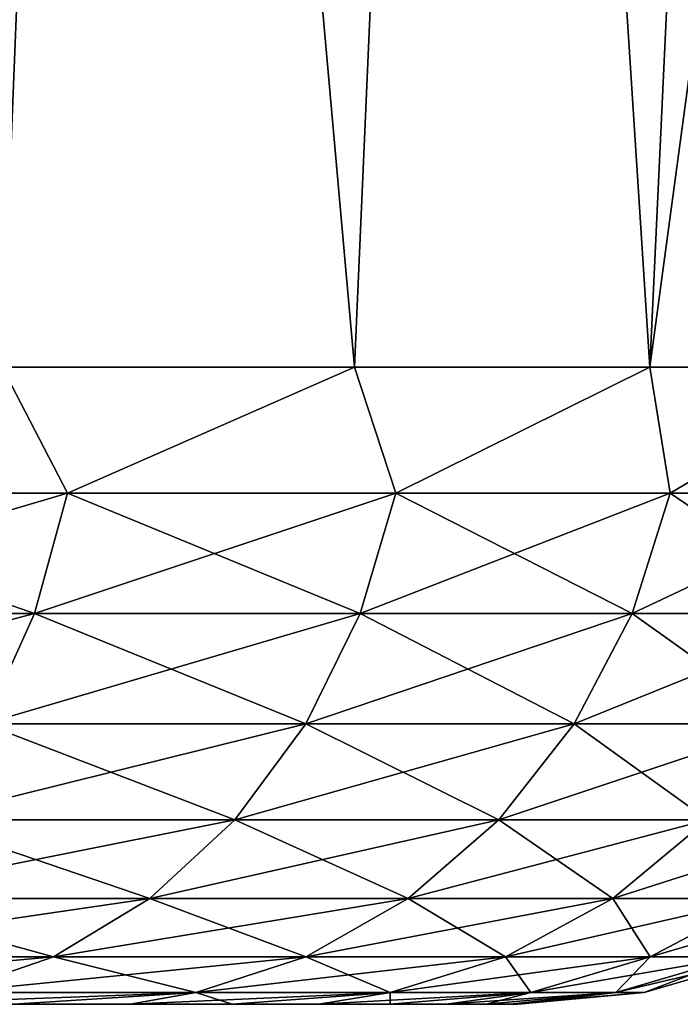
# Model space of a CAD drawing. Header units: millimetres. Extents: x -125 to 125, y -4 to 54.
# Tile 582 of 612: x 115.405 to 115.896, y -3.5 to -2.768. Entities that reach past the tile are written whole.
import ezdxf

# ---------------------------------------------------------------- set-up
doc = ezdxf.new("R2010")
doc.units = ezdxf.units.MM
doc.header["$LTSCALE"] = 65.185185
for name, color, linetype in [('217', 7, 'CONTINUOUS'), ('218', 7, 'CONTINUOUS'), ('219', 7, 'CONTINUOUS'), ('220', 7, 'CONTINUOUS'), ('26', 7, 'CONTINUOUS'), ('28', 7, 'CONTINUOUS'), ('29', 7, 'CONTINUOUS'), ('31', 7, 'CONTINUOUS'), ('7', 7, 'CONTINUOUS')]:
    doc.layers.add(name, color=color, linetype=linetype)

msp = doc.modelspace()

# ---------------------------------------------------------------- linework, layer by layer
at = {"layer": '217', "color": 7, "linetype": 'Continuous'}
for points in [[(115.39169, -3.02617, 114.92642), (115.15938, -3.1199, 115.15938), (115.44041, -3.1199, 114.8449), (115.39169, -3.02617, 114.92642)], [(115.65383, -3.02617, 114.5743), (115.39169, -3.02617, 114.92642), (115.44041, -3.1199, 114.8449), (115.65383, -3.02617, 114.5743)], [(115.65383, -3.02617, 114.5743), (115.44041, -3.1199, 114.8449), (115.68447, -3.1199, 114.50093), (115.65383, -3.02617, 114.5743)], [(115.87331, -3.02617, 114.19414), (115.65383, -3.02617, 114.5743), (115.68447, -3.1199, 114.50093), (115.87331, -3.02617, 114.19414)], [(115.87331, -3.02617, 114.19414), (115.68447, -3.1199, 114.50093), (115.88848, -3.1199, 114.13181), (115.87331, -3.02617, 114.19414)], [(116.04718, -3.02617, 113.79107), (115.87331, -3.02617, 114.19414), (115.88848, -3.1199, 114.13181), (116.04718, -3.02617, 113.79107)], [(116.04718, -3.02617, 113.79107), (115.88848, -3.1199, 114.13181), (116.04988, -3.1199, 113.74216), (116.04718, -3.02617, 113.79107)], [(115.13719, -3.20942, 115.13719), (115.41588, -3.20942, 114.82534), (115.15938, -3.1199, 115.15938), (115.13719, -3.20942, 115.13719)], [(115.15938, -3.1199, 115.15938), (115.41588, -3.20942, 114.82534), (115.44041, -3.1199, 114.8449), (115.15938, -3.1199, 115.15938)], [(115.41588, -3.20942, 114.82534), (115.6579, -3.20942, 114.48424), (115.44041, -3.1199, 114.8449), (115.41588, -3.20942, 114.82534)], [(115.44041, -3.1199, 114.8449), (115.6579, -3.20942, 114.48424), (115.68447, -3.1199, 114.50093), (115.44041, -3.1199, 114.8449)], [(115.6579, -3.20942, 114.48424), (115.86021, -3.20942, 114.11819), (115.68447, -3.1199, 114.50093), (115.6579, -3.20942, 114.48424)], [(115.68447, -3.1199, 114.50093), (115.86021, -3.20942, 114.11819), (115.88848, -3.1199, 114.13181), (115.68447, -3.1199, 114.50093)], [(115.86021, -3.20942, 114.11819), (116.02026, -3.20942, 113.73179), (115.88848, -3.1199, 114.13181), (115.86021, -3.20942, 114.11819)], [(115.88848, -3.1199, 114.13181), (116.02026, -3.20942, 113.73179), (116.04988, -3.1199, 113.74216), (115.88848, -3.1199, 114.13181)], [(115.13719, -3.20942, 115.13719), (115.37857, -3.29139, 114.79558), (115.41588, -3.20942, 114.82534), (115.13719, -3.20942, 115.13719)], [(115.37857, -3.29139, 114.79558), (115.61749, -3.29139, 114.45885), (115.41588, -3.20942, 114.82534), (115.37857, -3.29139, 114.79558)], [(115.41588, -3.20942, 114.82534), (115.61749, -3.29139, 114.45885), (115.6579, -3.20942, 114.48424), (115.41588, -3.20942, 114.82534)], [(115.61749, -3.29139, 114.45885), (115.81721, -3.29139, 114.09749), (115.6579, -3.20942, 114.48424), (115.61749, -3.29139, 114.45885)], [(115.6579, -3.20942, 114.48424), (115.81721, -3.29139, 114.09749), (115.86021, -3.20942, 114.11819), (115.6579, -3.20942, 114.48424)], [(115.81721, -3.29139, 114.09749), (115.97522, -3.29139, 113.71603), (115.86021, -3.20942, 114.11819), (115.81721, -3.29139, 114.09749)], [(115.86021, -3.20942, 114.11819), (115.97522, -3.29139, 113.71603), (116.02026, -3.20942, 113.73179), (115.86021, -3.20942, 114.11819)], [(115.32983, -3.36288, 114.75671), (115.56471, -3.36288, 114.42568), (115.37857, -3.29139, 114.79558), (115.32983, -3.36288, 114.75671)], [(115.37857, -3.29139, 114.79558), (115.56471, -3.36288, 114.42568), (115.61749, -3.29139, 114.45885), (115.37857, -3.29139, 114.79558)], [(115.56471, -3.36288, 114.42568), (115.76105, -3.36288, 114.07044), (115.61749, -3.29139, 114.45885), (115.56471, -3.36288, 114.42568)], [(115.61749, -3.29139, 114.45885), (115.76105, -3.36288, 114.07044), (115.81721, -3.29139, 114.09749), (115.61749, -3.29139, 114.45885)], [(115.76105, -3.36288, 114.07044), (115.91637, -3.36288, 113.69544), (115.81721, -3.29139, 114.09749), (115.76105, -3.36288, 114.07044)], [(115.81721, -3.29139, 114.09749), (115.91637, -3.36288, 113.69544), (115.97522, -3.29139, 113.71603), (115.81721, -3.29139, 114.09749)], [(115.27141, -3.42131, 114.71013), (115.50144, -3.42131, 114.38593), (115.32983, -3.36288, 114.75671), (115.27141, -3.42131, 114.71013)], [(115.32983, -3.36288, 114.75671), (115.50144, -3.42131, 114.38593), (115.56471, -3.36288, 114.42568), (115.32983, -3.36288, 114.75671)], [(115.50144, -3.42131, 114.38593), (115.69372, -3.42131, 114.03802), (115.56471, -3.36288, 114.42568), (115.50144, -3.42131, 114.38593)], [(115.56471, -3.36288, 114.42568), (115.69372, -3.42131, 114.03802), (115.76105, -3.36288, 114.07044), (115.56471, -3.36288, 114.42568)], [(115.69372, -3.42131, 114.03802), (115.84585, -3.42131, 113.67076), (115.76105, -3.36288, 114.07044), (115.69372, -3.42131, 114.03802)], [(115.76105, -3.36288, 114.07044), (115.84585, -3.42131, 113.67076), (115.91637, -3.36288, 113.69544), (115.76105, -3.36288, 114.07044)], [(115.84585, -3.42131, 113.67076), (115.95589, -3.42131, 113.28878), (115.91637, -3.36288, 113.69544), (115.84585, -3.42131, 113.67076)], [(115.20541, -3.46458, 114.6575), (115.42997, -3.46458, 114.34102), (115.27141, -3.42131, 114.71013), (115.20541, -3.46458, 114.6575)], [(115.27141, -3.42131, 114.71013), (115.42997, -3.46458, 114.34102), (115.50144, -3.42131, 114.38593), (115.27141, -3.42131, 114.71013)], [(115.42997, -3.46458, 114.34102), (115.61767, -3.46458, 114.00139), (115.50144, -3.42131, 114.38593), (115.42997, -3.46458, 114.34102)], [(115.50144, -3.42131, 114.38593), (115.61767, -3.46458, 114.00139), (115.69372, -3.42131, 114.03802), (115.50144, -3.42131, 114.38593)], [(115.61767, -3.46458, 114.00139), (115.76617, -3.46458, 113.64288), (115.69372, -3.42131, 114.03802), (115.61767, -3.46458, 114.00139)], [(115.69372, -3.42131, 114.03802), (115.76617, -3.46458, 113.64288), (115.84585, -3.42131, 113.67076), (115.69372, -3.42131, 114.03802)], [(115.76617, -3.46458, 113.64288), (115.8736, -3.46458, 113.27), (115.84585, -3.42131, 113.67076), (115.76617, -3.46458, 113.64288)], [(115.84585, -3.42131, 113.67076), (115.8736, -3.46458, 113.27), (115.95589, -3.42131, 113.28878), (115.84585, -3.42131, 113.67076)], [(115.8736, -3.46458, 113.27), (115.9386, -3.46458, 112.88744), (115.95589, -3.42131, 113.28878), (115.8736, -3.46458, 113.27)], [(115.20541, -3.46458, 114.6575), (115.35286, -3.49113, 114.29257), (115.42997, -3.46458, 114.34102), (115.20541, -3.46458, 114.6575)], [(115.35286, -3.49113, 114.29257), (115.53563, -3.49113, 113.96188), (115.42997, -3.46458, 114.34102), (115.35286, -3.49113, 114.29257)], [(115.42997, -3.46458, 114.34102), (115.53563, -3.49113, 113.96188), (115.61767, -3.46458, 114.00139), (115.42997, -3.46458, 114.34102)], [(115.53563, -3.49113, 113.96188), (115.68022, -3.49113, 113.61281), (115.61767, -3.46458, 114.00139), (115.53563, -3.49113, 113.96188)], [(115.61767, -3.46458, 114.00139), (115.68022, -3.49113, 113.61281), (115.76617, -3.46458, 113.64288), (115.61767, -3.46458, 114.00139)], [(115.68022, -3.49113, 113.61281), (115.78482, -3.49113, 113.24974), (115.76617, -3.46458, 113.64288), (115.68022, -3.49113, 113.61281)], [(115.76617, -3.46458, 113.64288), (115.78482, -3.49113, 113.24974), (115.8736, -3.46458, 113.27), (115.76617, -3.46458, 113.64288)], [(115.78482, -3.49113, 113.24974), (115.84811, -3.49113, 112.87724), (115.8736, -3.46458, 113.27), (115.78482, -3.49113, 113.24974)], [(115.8736, -3.46458, 113.27), (115.84811, -3.49113, 112.87724), (115.9386, -3.46458, 112.88744), (115.8736, -3.46458, 113.27)], [(115.84811, -3.49113, 112.87724), (115.86929, -3.49113, 112.5), (115.9386, -3.46458, 112.88744), (115.84811, -3.49113, 112.87724)], [(115.9386, -3.46458, 112.88744), (115.86929, -3.49113, 112.5), (115.96036, -3.46458, 112.5), (115.9386, -3.46458, 112.88744)], [(115.35286, -3.49113, 114.29257), (115.40036, -3.5, 114.02214), (115.53563, -3.49113, 113.96188), (115.35286, -3.49113, 114.29257)], [(115.40036, -3.5, 114.02214), (115.48698, -3.5, 113.84424), (115.53563, -3.49113, 113.96188), (115.40036, -3.5, 114.02214)], [(115.48698, -3.5, 113.84424), (115.56269, -3.5, 113.66143), (115.53563, -3.49113, 113.96188), (115.48698, -3.5, 113.84424)], [(115.53563, -3.49113, 113.96188), (115.56269, -3.5, 113.66143), (115.68022, -3.49113, 113.61281), (115.53563, -3.49113, 113.96188)], [(115.56269, -3.5, 113.66143), (115.62723, -3.5, 113.47438), (115.68022, -3.49113, 113.61281), (115.56269, -3.5, 113.66143)], [(115.62723, -3.5, 113.47438), (115.68036, -3.5, 113.28378), (115.68022, -3.49113, 113.61281), (115.62723, -3.5, 113.47438)], [(115.68022, -3.49113, 113.61281), (115.68036, -3.5, 113.28378), (115.78482, -3.49113, 113.24974), (115.68022, -3.49113, 113.61281)], [(115.68036, -3.5, 113.28378), (115.72188, -3.5, 113.09032), (115.78482, -3.49113, 113.24974), (115.68036, -3.5, 113.28378)], [(115.72188, -3.5, 113.09032), (115.75165, -3.5, 112.89472), (115.78482, -3.49113, 113.24974), (115.72188, -3.5, 113.09032)], [(115.78482, -3.49113, 113.24974), (115.75165, -3.5, 112.89472), (115.84811, -3.49113, 112.87724), (115.78482, -3.49113, 113.24974)], [(115.75165, -3.5, 112.89472), (115.76955, -3.5, 112.69766), (115.84811, -3.49113, 112.87724), (115.75165, -3.5, 112.89472)], [(115.76955, -3.5, 112.69766), (115.77552, -3.5, 112.5), (115.84811, -3.49113, 112.87724), (115.76955, -3.5, 112.69766)], [(115.84811, -3.49113, 112.87724), (115.77552, -3.5, 112.5), (115.86929, -3.49113, 112.5), (115.84811, -3.49113, 112.87724)]]:
    msp.add_3dface(points, dxfattribs=at)
at = {"layer": '218', "color": 7, "linetype": 'Continuous'}
for points in [[(115.39169, -3.02617, 110.07358), (115.44041, -3.1199, 110.1551), (115.15938, -3.1199, 109.84062), (115.39169, -3.02617, 110.07358)], [(115.39169, -3.02617, 110.07358), (115.65383, -3.02617, 110.4257), (115.44041, -3.1199, 110.1551), (115.39169, -3.02617, 110.07358)], [(115.65383, -3.02617, 110.4257), (115.68447, -3.1199, 110.49907), (115.44041, -3.1199, 110.1551), (115.65383, -3.02617, 110.4257)], [(115.65383, -3.02617, 110.4257), (115.87331, -3.02617, 110.80586), (115.68447, -3.1199, 110.49907), (115.65383, -3.02617, 110.4257)], [(115.87331, -3.02617, 110.80586), (115.88848, -3.1199, 110.86819), (115.68447, -3.1199, 110.49907), (115.87331, -3.02617, 110.80586)], [(115.87331, -3.02617, 110.80586), (116.04718, -3.02617, 111.20893), (115.88848, -3.1199, 110.86819), (115.87331, -3.02617, 110.80586)], [(116.04718, -3.02617, 111.20893), (116.04988, -3.1199, 111.25784), (115.88848, -3.1199, 110.86819), (116.04718, -3.02617, 111.20893)], [(115.41588, -3.20942, 110.17466), (115.13719, -3.20942, 109.86281), (115.44041, -3.1199, 110.1551), (115.41588, -3.20942, 110.17466)], [(115.44041, -3.1199, 110.1551), (115.13719, -3.20942, 109.86281), (115.15938, -3.1199, 109.84062), (115.44041, -3.1199, 110.1551)], [(115.6579, -3.20942, 110.51576), (115.41588, -3.20942, 110.17466), (115.68447, -3.1199, 110.49907), (115.6579, -3.20942, 110.51576)], [(115.68447, -3.1199, 110.49907), (115.41588, -3.20942, 110.17466), (115.44041, -3.1199, 110.1551), (115.68447, -3.1199, 110.49907)], [(115.88848, -3.1199, 110.86819), (115.6579, -3.20942, 110.51576), (115.68447, -3.1199, 110.49907), (115.88848, -3.1199, 110.86819)], [(115.86021, -3.20942, 110.88181), (115.6579, -3.20942, 110.51576), (115.88848, -3.1199, 110.86819), (115.86021, -3.20942, 110.88181)], [(116.04988, -3.1199, 111.25784), (115.86021, -3.20942, 110.88181), (115.88848, -3.1199, 110.86819), (116.04988, -3.1199, 111.25784)], [(116.02026, -3.20942, 111.26821), (115.86021, -3.20942, 110.88181), (116.04988, -3.1199, 111.25784), (116.02026, -3.20942, 111.26821)], [(115.37857, -3.29139, 110.20442), (115.10345, -3.29139, 109.89655), (115.41588, -3.20942, 110.17466), (115.37857, -3.29139, 110.20442)], [(115.41588, -3.20942, 110.17466), (115.10345, -3.29139, 109.89655), (115.13719, -3.20942, 109.86281), (115.41588, -3.20942, 110.17466)], [(115.61749, -3.29139, 110.54115), (115.37857, -3.29139, 110.20442), (115.6579, -3.20942, 110.51576), (115.61749, -3.29139, 110.54115)], [(115.6579, -3.20942, 110.51576), (115.37857, -3.29139, 110.20442), (115.41588, -3.20942, 110.17466), (115.6579, -3.20942, 110.51576)], [(115.81721, -3.29139, 110.90251), (115.61749, -3.29139, 110.54115), (115.86021, -3.20942, 110.88181), (115.81721, -3.29139, 110.90251)], [(115.86021, -3.20942, 110.88181), (115.61749, -3.29139, 110.54115), (115.6579, -3.20942, 110.51576), (115.86021, -3.20942, 110.88181)], [(115.97522, -3.29139, 111.28397), (115.81721, -3.29139, 110.90251), (116.02026, -3.20942, 111.26821), (115.97522, -3.29139, 111.28397)], [(116.02026, -3.20942, 111.26821), (115.81721, -3.29139, 110.90251), (115.86021, -3.20942, 110.88181), (116.02026, -3.20942, 111.26821)], [(115.61749, -3.29139, 110.54115), (115.32983, -3.36288, 110.24329), (115.37857, -3.29139, 110.20442), (115.61749, -3.29139, 110.54115)], [(115.56471, -3.36288, 110.57432), (115.32983, -3.36288, 110.24329), (115.61749, -3.29139, 110.54115), (115.56471, -3.36288, 110.57432)], [(115.81721, -3.29139, 110.90251), (115.56471, -3.36288, 110.57432), (115.61749, -3.29139, 110.54115), (115.81721, -3.29139, 110.90251)], [(115.76105, -3.36288, 110.92956), (115.56471, -3.36288, 110.57432), (115.81721, -3.29139, 110.90251), (115.76105, -3.36288, 110.92956)], [(115.97522, -3.29139, 111.28397), (115.76105, -3.36288, 110.92956), (115.81721, -3.29139, 110.90251), (115.97522, -3.29139, 111.28397)], [(115.91637, -3.36288, 111.30456), (115.76105, -3.36288, 110.92956), (115.97522, -3.29139, 111.28397), (115.91637, -3.36288, 111.30456)], [(115.50144, -3.42131, 110.61407), (115.27141, -3.42131, 110.28987), (115.56471, -3.36288, 110.57432), (115.50144, -3.42131, 110.61407)], [(115.56471, -3.36288, 110.57432), (115.27141, -3.42131, 110.28987), (115.32983, -3.36288, 110.24329), (115.56471, -3.36288, 110.57432)], [(115.69372, -3.42131, 110.96198), (115.50144, -3.42131, 110.61407), (115.76105, -3.36288, 110.92956), (115.69372, -3.42131, 110.96198)], [(115.76105, -3.36288, 110.92956), (115.50144, -3.42131, 110.61407), (115.56471, -3.36288, 110.57432), (115.76105, -3.36288, 110.92956)], [(115.84585, -3.42131, 111.32924), (115.69372, -3.42131, 110.96198), (115.91637, -3.36288, 111.30456), (115.84585, -3.42131, 111.32924)], [(115.91637, -3.36288, 111.30456), (115.69372, -3.42131, 110.96198), (115.76105, -3.36288, 110.92956), (115.91637, -3.36288, 111.30456)], [(115.95589, -3.42131, 111.71122), (115.84585, -3.42131, 111.32924), (116.02874, -3.36288, 111.69459), (115.95589, -3.42131, 111.71122)], [(116.02874, -3.36288, 111.69459), (115.84585, -3.42131, 111.32924), (115.91637, -3.36288, 111.30456), (116.02874, -3.36288, 111.69459)], [(115.42997, -3.46458, 110.65898), (115.20541, -3.46458, 110.3425), (115.50144, -3.42131, 110.61407), (115.42997, -3.46458, 110.65898)], [(115.50144, -3.42131, 110.61407), (115.20541, -3.46458, 110.3425), (115.27141, -3.42131, 110.28987), (115.50144, -3.42131, 110.61407)], [(115.61767, -3.46458, 110.99861), (115.42997, -3.46458, 110.65898), (115.69372, -3.42131, 110.96198), (115.61767, -3.46458, 110.99861)], [(115.69372, -3.42131, 110.96198), (115.42997, -3.46458, 110.65898), (115.50144, -3.42131, 110.61407), (115.69372, -3.42131, 110.96198)], [(115.76617, -3.46458, 111.35712), (115.61767, -3.46458, 110.99861), (115.84585, -3.42131, 111.32924), (115.76617, -3.46458, 111.35712)], [(115.84585, -3.42131, 111.32924), (115.61767, -3.46458, 110.99861), (115.69372, -3.42131, 110.96198), (115.84585, -3.42131, 111.32924)], [(115.8736, -3.46458, 111.73), (115.76617, -3.46458, 111.35712), (115.95589, -3.42131, 111.71122), (115.8736, -3.46458, 111.73)], [(115.95589, -3.42131, 111.71122), (115.76617, -3.46458, 111.35712), (115.84585, -3.42131, 111.32924), (115.95589, -3.42131, 111.71122)], [(115.9386, -3.46458, 112.11256), (115.8736, -3.46458, 111.73), (116.02248, -3.42131, 112.10311), (115.9386, -3.46458, 112.11256)], [(116.02248, -3.42131, 112.10311), (115.8736, -3.46458, 111.73), (115.95589, -3.42131, 111.71122), (116.02248, -3.42131, 112.10311)], [(115.42997, -3.46458, 110.65898), (115.13422, -3.49113, 110.39928), (115.20541, -3.46458, 110.3425), (115.42997, -3.46458, 110.65898)], [(115.35286, -3.49113, 110.70743), (115.13422, -3.49113, 110.39928), (115.42997, -3.46458, 110.65898), (115.35286, -3.49113, 110.70743)], [(115.61767, -3.46458, 110.99861), (115.35286, -3.49113, 110.70743), (115.42997, -3.46458, 110.65898), (115.61767, -3.46458, 110.99861)], [(115.53563, -3.49113, 111.03812), (115.35286, -3.49113, 110.70743), (115.61767, -3.46458, 110.99861), (115.53563, -3.49113, 111.03812)], [(115.76617, -3.46458, 111.35712), (115.53563, -3.49113, 111.03812), (115.61767, -3.46458, 110.99861), (115.76617, -3.46458, 111.35712)], [(115.68022, -3.49113, 111.38719), (115.53563, -3.49113, 111.03812), (115.76617, -3.46458, 111.35712), (115.68022, -3.49113, 111.38719)], [(115.8736, -3.46458, 111.73), (115.68022, -3.49113, 111.38719), (115.76617, -3.46458, 111.35712), (115.8736, -3.46458, 111.73)], [(115.78482, -3.49113, 111.75026), (115.68022, -3.49113, 111.38719), (115.8736, -3.46458, 111.73), (115.78482, -3.49113, 111.75026)], [(115.9386, -3.46458, 112.11256), (115.78482, -3.49113, 111.75026), (115.8736, -3.46458, 111.73), (115.9386, -3.46458, 112.11256)], [(115.84811, -3.49113, 112.12276), (115.78482, -3.49113, 111.75026), (115.9386, -3.46458, 112.11256), (115.84811, -3.49113, 112.12276)], [(115.96036, -3.46458, 112.5), (115.86929, -3.49113, 112.5), (115.84811, -3.49113, 112.12276), (115.96036, -3.46458, 112.5)], [(115.96036, -3.46458, 112.5), (115.84811, -3.49113, 112.12276), (115.9386, -3.46458, 112.11256), (115.96036, -3.46458, 112.5)], [(115.40036, -3.5, 110.97786), (115.30316, -3.5, 110.80551), (115.53563, -3.49113, 111.03812), (115.40036, -3.5, 110.97786)], [(115.53563, -3.49113, 111.03812), (115.30316, -3.5, 110.80551), (115.35286, -3.49113, 110.70743), (115.53563, -3.49113, 111.03812)], [(115.48698, -3.5, 111.15576), (115.40036, -3.5, 110.97786), (115.53563, -3.49113, 111.03812), (115.48698, -3.5, 111.15576)], [(115.56269, -3.5, 111.33857), (115.48698, -3.5, 111.15576), (115.68022, -3.49113, 111.38719), (115.56269, -3.5, 111.33857)], [(115.68022, -3.49113, 111.38719), (115.48698, -3.5, 111.15576), (115.53563, -3.49113, 111.03812), (115.68022, -3.49113, 111.38719)], [(115.62723, -3.5, 111.52562), (115.56269, -3.5, 111.33857), (115.68022, -3.49113, 111.38719), (115.62723, -3.5, 111.52562)], [(115.68036, -3.5, 111.71622), (115.62723, -3.5, 111.52562), (115.78482, -3.49113, 111.75026), (115.68036, -3.5, 111.71622)], [(115.78482, -3.49113, 111.75026), (115.62723, -3.5, 111.52562), (115.68022, -3.49113, 111.38719), (115.78482, -3.49113, 111.75026)], [(115.72188, -3.5, 111.90968), (115.68036, -3.5, 111.71622), (115.78482, -3.49113, 111.75026), (115.72188, -3.5, 111.90968)], [(115.84811, -3.49113, 112.12276), (115.72188, -3.5, 111.90968), (115.78482, -3.49113, 111.75026), (115.84811, -3.49113, 112.12276)], [(115.75165, -3.5, 112.10528), (115.72188, -3.5, 111.90968), (115.84811, -3.49113, 112.12276), (115.75165, -3.5, 112.10528)], [(115.76955, -3.5, 112.30235), (115.75165, -3.5, 112.10528), (115.84811, -3.49113, 112.12276), (115.76955, -3.5, 112.30235)], [(115.77552, -3.5, 112.5), (115.76955, -3.5, 112.30235), (115.86929, -3.49113, 112.5), (115.77552, -3.5, 112.5)], [(115.86929, -3.49113, 112.5), (115.76955, -3.5, 112.30235), (115.84811, -3.49113, 112.12276), (115.86929, -3.49113, 112.5)]]:
    msp.add_3dface(points, dxfattribs=at)
at = {"layer": '219', "color": 7, "linetype": 'Continuous'}
for points in [[(115.39169, -3.02617, -114.92642), (115.44041, -3.1199, -114.8449), (115.15938, -3.1199, -115.15938), (115.39169, -3.02617, -114.92642)], [(115.39169, -3.02617, -114.92642), (115.65383, -3.02617, -114.5743), (115.44041, -3.1199, -114.8449), (115.39169, -3.02617, -114.92642)], [(115.65383, -3.02617, -114.5743), (115.68447, -3.1199, -114.50093), (115.44041, -3.1199, -114.8449), (115.65383, -3.02617, -114.5743)], [(115.65383, -3.02617, -114.5743), (115.87331, -3.02617, -114.19414), (115.68447, -3.1199, -114.50093), (115.65383, -3.02617, -114.5743)], [(115.87331, -3.02617, -114.19414), (115.88848, -3.1199, -114.13181), (115.68447, -3.1199, -114.50093), (115.87331, -3.02617, -114.19414)], [(115.87331, -3.02617, -114.19414), (116.04718, -3.02617, -113.79107), (115.88848, -3.1199, -114.13181), (115.87331, -3.02617, -114.19414)], [(116.04718, -3.02617, -113.79107), (116.04988, -3.1199, -113.74216), (115.88848, -3.1199, -114.13181), (116.04718, -3.02617, -113.79107)], [(115.44041, -3.1199, -114.8449), (115.13719, -3.20942, -115.13719), (115.15938, -3.1199, -115.15938), (115.44041, -3.1199, -114.8449)], [(115.41588, -3.20942, -114.82534), (115.13719, -3.20942, -115.13719), (115.44041, -3.1199, -114.8449), (115.41588, -3.20942, -114.82534)], [(115.68447, -3.1199, -114.50093), (115.41588, -3.20942, -114.82534), (115.44041, -3.1199, -114.8449), (115.68447, -3.1199, -114.50093)], [(115.6579, -3.20942, -114.48424), (115.41588, -3.20942, -114.82534), (115.68447, -3.1199, -114.50093), (115.6579, -3.20942, -114.48424)], [(115.86021, -3.20942, -114.11819), (115.6579, -3.20942, -114.48424), (115.88848, -3.1199, -114.13181), (115.86021, -3.20942, -114.11819)], [(115.88848, -3.1199, -114.13181), (115.6579, -3.20942, -114.48424), (115.68447, -3.1199, -114.50093), (115.88848, -3.1199, -114.13181)], [(116.02026, -3.20942, -113.73179), (115.86021, -3.20942, -114.11819), (116.04988, -3.1199, -113.74216), (116.02026, -3.20942, -113.73179)], [(116.04988, -3.1199, -113.74216), (115.86021, -3.20942, -114.11819), (115.88848, -3.1199, -114.13181), (116.04988, -3.1199, -113.74216)], [(115.37857, -3.29139, -114.79558), (115.10345, -3.29139, -115.10345), (115.41588, -3.20942, -114.82534), (115.37857, -3.29139, -114.79558)], [(115.41588, -3.20942, -114.82534), (115.10345, -3.29139, -115.10345), (115.13719, -3.20942, -115.13719), (115.41588, -3.20942, -114.82534)], [(115.61749, -3.29139, -114.45885), (115.37857, -3.29139, -114.79558), (115.6579, -3.20942, -114.48424), (115.61749, -3.29139, -114.45885)], [(115.6579, -3.20942, -114.48424), (115.37857, -3.29139, -114.79558), (115.41588, -3.20942, -114.82534), (115.6579, -3.20942, -114.48424)], [(115.81721, -3.29139, -114.09749), (115.61749, -3.29139, -114.45885), (115.86021, -3.20942, -114.11819), (115.81721, -3.29139, -114.09749)], [(115.86021, -3.20942, -114.11819), (115.61749, -3.29139, -114.45885), (115.6579, -3.20942, -114.48424), (115.86021, -3.20942, -114.11819)], [(115.97522, -3.29139, -113.71603), (115.81721, -3.29139, -114.09749), (116.02026, -3.20942, -113.73179), (115.97522, -3.29139, -113.71603)], [(116.02026, -3.20942, -113.73179), (115.81721, -3.29139, -114.09749), (115.86021, -3.20942, -114.11819), (116.02026, -3.20942, -113.73179)], [(115.61749, -3.29139, -114.45885), (115.32983, -3.36288, -114.75671), (115.37857, -3.29139, -114.79558), (115.61749, -3.29139, -114.45885)], [(115.56471, -3.36288, -114.42568), (115.32983, -3.36288, -114.75671), (115.61749, -3.29139, -114.45885), (115.56471, -3.36288, -114.42568)], [(115.81721, -3.29139, -114.09749), (115.56471, -3.36288, -114.42568), (115.61749, -3.29139, -114.45885), (115.81721, -3.29139, -114.09749)], [(115.76105, -3.36288, -114.07044), (115.56471, -3.36288, -114.42568), (115.81721, -3.29139, -114.09749), (115.76105, -3.36288, -114.07044)], [(115.91637, -3.36288, -113.69544), (115.76105, -3.36288, -114.07044), (115.97522, -3.29139, -113.71603), (115.91637, -3.36288, -113.69544)], [(115.97522, -3.29139, -113.71603), (115.76105, -3.36288, -114.07044), (115.81721, -3.29139, -114.09749), (115.97522, -3.29139, -113.71603)], [(115.50144, -3.42131, -114.38593), (115.27141, -3.42131, -114.71013), (115.56471, -3.36288, -114.42568), (115.50144, -3.42131, -114.38593)], [(115.56471, -3.36288, -114.42568), (115.27141, -3.42131, -114.71013), (115.32983, -3.36288, -114.75671), (115.56471, -3.36288, -114.42568)], [(115.69372, -3.42131, -114.03802), (115.50144, -3.42131, -114.38593), (115.76105, -3.36288, -114.07044), (115.69372, -3.42131, -114.03802)], [(115.76105, -3.36288, -114.07044), (115.50144, -3.42131, -114.38593), (115.56471, -3.36288, -114.42568), (115.76105, -3.36288, -114.07044)], [(115.91637, -3.36288, -113.69544), (115.69372, -3.42131, -114.03802), (115.76105, -3.36288, -114.07044), (115.91637, -3.36288, -113.69544)], [(115.84585, -3.42131, -113.67076), (115.69372, -3.42131, -114.03802), (115.91637, -3.36288, -113.69544), (115.84585, -3.42131, -113.67076)], [(116.02874, -3.36288, -113.30541), (115.84585, -3.42131, -113.67076), (115.91637, -3.36288, -113.69544), (116.02874, -3.36288, -113.30541)], [(115.95589, -3.42131, -113.28878), (115.84585, -3.42131, -113.67076), (116.02874, -3.36288, -113.30541), (115.95589, -3.42131, -113.28878)], [(115.50144, -3.42131, -114.38593), (115.20541, -3.46458, -114.6575), (115.27141, -3.42131, -114.71013), (115.50144, -3.42131, -114.38593)], [(115.42997, -3.46458, -114.34102), (115.20541, -3.46458, -114.6575), (115.50144, -3.42131, -114.38593), (115.42997, -3.46458, -114.34102)], [(115.69372, -3.42131, -114.03802), (115.42997, -3.46458, -114.34102), (115.50144, -3.42131, -114.38593), (115.69372, -3.42131, -114.03802)], [(115.61767, -3.46458, -114.00139), (115.42997, -3.46458, -114.34102), (115.69372, -3.42131, -114.03802), (115.61767, -3.46458, -114.00139)], [(115.84585, -3.42131, -113.67076), (115.61767, -3.46458, -114.00139), (115.69372, -3.42131, -114.03802), (115.84585, -3.42131, -113.67076)], [(115.76617, -3.46458, -113.64288), (115.61767, -3.46458, -114.00139), (115.84585, -3.42131, -113.67076), (115.76617, -3.46458, -113.64288)], [(115.95589, -3.42131, -113.28878), (115.76617, -3.46458, -113.64288), (115.84585, -3.42131, -113.67076), (115.95589, -3.42131, -113.28878)], [(115.8736, -3.46458, -113.27), (115.76617, -3.46458, -113.64288), (115.95589, -3.42131, -113.28878), (115.8736, -3.46458, -113.27)], [(116.02248, -3.42131, -112.89689), (115.8736, -3.46458, -113.27), (115.95589, -3.42131, -113.28878), (116.02248, -3.42131, -112.89689)], [(115.9386, -3.46458, -112.88744), (115.8736, -3.46458, -113.27), (116.02248, -3.42131, -112.89689), (115.9386, -3.46458, -112.88744)], [(115.35286, -3.49113, -114.29257), (115.13422, -3.49113, -114.60072), (115.42997, -3.46458, -114.34102), (115.35286, -3.49113, -114.29257)], [(115.42997, -3.46458, -114.34102), (115.13422, -3.49113, -114.60072), (115.20541, -3.46458, -114.6575), (115.42997, -3.46458, -114.34102)], [(115.53563, -3.49113, -113.96188), (115.35286, -3.49113, -114.29257), (115.61767, -3.46458, -114.00139), (115.53563, -3.49113, -113.96188)], [(115.61767, -3.46458, -114.00139), (115.35286, -3.49113, -114.29257), (115.42997, -3.46458, -114.34102), (115.61767, -3.46458, -114.00139)], [(115.76617, -3.46458, -113.64288), (115.53563, -3.49113, -113.96188), (115.61767, -3.46458, -114.00139), (115.76617, -3.46458, -113.64288)], [(115.68022, -3.49113, -113.61281), (115.53563, -3.49113, -113.96188), (115.76617, -3.46458, -113.64288), (115.68022, -3.49113, -113.61281)], [(115.8736, -3.46458, -113.27), (115.68022, -3.49113, -113.61281), (115.76617, -3.46458, -113.64288), (115.8736, -3.46458, -113.27)], [(115.78482, -3.49113, -113.24974), (115.68022, -3.49113, -113.61281), (115.8736, -3.46458, -113.27), (115.78482, -3.49113, -113.24974)], [(115.9386, -3.46458, -112.88744), (115.78482, -3.49113, -113.24974), (115.8736, -3.46458, -113.27), (115.9386, -3.46458, -112.88744)], [(115.84811, -3.49113, -112.87724), (115.78482, -3.49113, -113.24974), (115.9386, -3.46458, -112.88744), (115.84811, -3.49113, -112.87724)], [(115.96036, -3.46458, -112.5), (115.84811, -3.49113, -112.87724), (115.9386, -3.46458, -112.88744), (115.96036, -3.46458, -112.5)], [(115.86929, -3.49113, -112.5), (115.84811, -3.49113, -112.87724), (115.96036, -3.46458, -112.5), (115.86929, -3.49113, -112.5)], [(115.40036, -3.5, -114.02214), (115.30316, -3.5, -114.19449), (115.53563, -3.49113, -113.96188), (115.40036, -3.5, -114.02214)], [(115.53563, -3.49113, -113.96188), (115.30316, -3.5, -114.19449), (115.35286, -3.49113, -114.29257), (115.53563, -3.49113, -113.96188)], [(115.48698, -3.5, -113.84424), (115.40036, -3.5, -114.02214), (115.53563, -3.49113, -113.96188), (115.48698, -3.5, -113.84424)], [(115.68022, -3.49113, -113.61281), (115.48698, -3.5, -113.84424), (115.53563, -3.49113, -113.96188), (115.68022, -3.49113, -113.61281)], [(115.56269, -3.5, -113.66143), (115.48698, -3.5, -113.84424), (115.68022, -3.49113, -113.61281), (115.56269, -3.5, -113.66143)], [(115.62723, -3.5, -113.47438), (115.56269, -3.5, -113.66143), (115.68022, -3.49113, -113.61281), (115.62723, -3.5, -113.47438)], [(115.78482, -3.49113, -113.24974), (115.62723, -3.5, -113.47438), (115.68022, -3.49113, -113.61281), (115.78482, -3.49113, -113.24974)], [(115.68036, -3.5, -113.28378), (115.62723, -3.5, -113.47438), (115.78482, -3.49113, -113.24974), (115.68036, -3.5, -113.28378)], [(115.72188, -3.5, -113.09032), (115.68036, -3.5, -113.28378), (115.78482, -3.49113, -113.24974), (115.72188, -3.5, -113.09032)], [(115.75165, -3.5, -112.89472), (115.72188, -3.5, -113.09032), (115.84811, -3.49113, -112.87724), (115.75165, -3.5, -112.89472)], [(115.84811, -3.49113, -112.87724), (115.72188, -3.5, -113.09032), (115.78482, -3.49113, -113.24974), (115.84811, -3.49113, -112.87724)], [(115.76955, -3.5, -112.69765), (115.75165, -3.5, -112.89472), (115.84811, -3.49113, -112.87724), (115.76955, -3.5, -112.69765)], [(115.86929, -3.49113, -112.5), (115.76955, -3.5, -112.69765), (115.84811, -3.49113, -112.87724), (115.86929, -3.49113, -112.5)], [(115.77552, -3.5, -112.5), (115.76955, -3.5, -112.69765), (115.86929, -3.49113, -112.5), (115.77552, -3.5, -112.5)]]:
    msp.add_3dface(points, dxfattribs=at)
at = {"layer": '220', "color": 7, "linetype": 'Continuous'}
for points in [[(115.39169, -3.02617, -110.07358), (115.15938, -3.1199, -109.84062), (115.44041, -3.1199, -110.1551), (115.39169, -3.02617, -110.07358)], [(115.65383, -3.02617, -110.4257), (115.39169, -3.02617, -110.07358), (115.44041, -3.1199, -110.1551), (115.65383, -3.02617, -110.4257)], [(115.65383, -3.02617, -110.4257), (115.44041, -3.1199, -110.1551), (115.68447, -3.1199, -110.49907), (115.65383, -3.02617, -110.4257)], [(115.87331, -3.02617, -110.80586), (115.65383, -3.02617, -110.4257), (115.68447, -3.1199, -110.49907), (115.87331, -3.02617, -110.80586)], [(115.87331, -3.02617, -110.80586), (115.68447, -3.1199, -110.49907), (115.88848, -3.1199, -110.86819), (115.87331, -3.02617, -110.80586)], [(116.04718, -3.02617, -111.20893), (115.87331, -3.02617, -110.80586), (115.88848, -3.1199, -110.86819), (116.04718, -3.02617, -111.20893)], [(116.04718, -3.02617, -111.20893), (115.88848, -3.1199, -110.86819), (116.04988, -3.1199, -111.25784), (116.04718, -3.02617, -111.20893)], [(115.13719, -3.20942, -109.86281), (115.41588, -3.20942, -110.17466), (115.15938, -3.1199, -109.84062), (115.13719, -3.20942, -109.86281)], [(115.15938, -3.1199, -109.84062), (115.41588, -3.20942, -110.17466), (115.44041, -3.1199, -110.1551), (115.15938, -3.1199, -109.84062)], [(115.41588, -3.20942, -110.17466), (115.6579, -3.20942, -110.51576), (115.44041, -3.1199, -110.1551), (115.41588, -3.20942, -110.17466)], [(115.44041, -3.1199, -110.1551), (115.6579, -3.20942, -110.51576), (115.68447, -3.1199, -110.49907), (115.44041, -3.1199, -110.1551)], [(115.6579, -3.20942, -110.51576), (115.86021, -3.20942, -110.88181), (115.68447, -3.1199, -110.49907), (115.6579, -3.20942, -110.51576)], [(115.68447, -3.1199, -110.49907), (115.86021, -3.20942, -110.88181), (115.88848, -3.1199, -110.86819), (115.68447, -3.1199, -110.49907)], [(115.86021, -3.20942, -110.88181), (116.02026, -3.20942, -111.26821), (115.88848, -3.1199, -110.86819), (115.86021, -3.20942, -110.88181)], [(115.88848, -3.1199, -110.86819), (116.02026, -3.20942, -111.26821), (116.04988, -3.1199, -111.25784), (115.88848, -3.1199, -110.86819)], [(115.13719, -3.20942, -109.86281), (115.37857, -3.29139, -110.20442), (115.41588, -3.20942, -110.17466), (115.13719, -3.20942, -109.86281)], [(115.37857, -3.29139, -110.20442), (115.61749, -3.29139, -110.54115), (115.41588, -3.20942, -110.17466), (115.37857, -3.29139, -110.20442)], [(115.41588, -3.20942, -110.17466), (115.61749, -3.29139, -110.54115), (115.6579, -3.20942, -110.51576), (115.41588, -3.20942, -110.17466)], [(115.61749, -3.29139, -110.54115), (115.81721, -3.29139, -110.90251), (115.6579, -3.20942, -110.51576), (115.61749, -3.29139, -110.54115)], [(115.6579, -3.20942, -110.51576), (115.81721, -3.29139, -110.90251), (115.86021, -3.20942, -110.88181), (115.6579, -3.20942, -110.51576)], [(115.81721, -3.29139, -110.90251), (115.97522, -3.29139, -111.28397), (115.86021, -3.20942, -110.88181), (115.81721, -3.29139, -110.90251)], [(115.86021, -3.20942, -110.88181), (115.97522, -3.29139, -111.28397), (116.02026, -3.20942, -111.26821), (115.86021, -3.20942, -110.88181)], [(115.32983, -3.36288, -110.24329), (115.56471, -3.36288, -110.57432), (115.37857, -3.29139, -110.20442), (115.32983, -3.36288, -110.24329)], [(115.37857, -3.29139, -110.20442), (115.56471, -3.36288, -110.57432), (115.61749, -3.29139, -110.54115), (115.37857, -3.29139, -110.20442)], [(115.56471, -3.36288, -110.57432), (115.76105, -3.36288, -110.92956), (115.61749, -3.29139, -110.54115), (115.56471, -3.36288, -110.57432)], [(115.61749, -3.29139, -110.54115), (115.76105, -3.36288, -110.92956), (115.81721, -3.29139, -110.90251), (115.61749, -3.29139, -110.54115)], [(115.76105, -3.36288, -110.92956), (115.91637, -3.36288, -111.30456), (115.81721, -3.29139, -110.90251), (115.76105, -3.36288, -110.92956)], [(115.81721, -3.29139, -110.90251), (115.91637, -3.36288, -111.30456), (115.97522, -3.29139, -111.28397), (115.81721, -3.29139, -110.90251)], [(115.27141, -3.42131, -110.28987), (115.50144, -3.42131, -110.61407), (115.32983, -3.36288, -110.24329), (115.27141, -3.42131, -110.28987)], [(115.32983, -3.36288, -110.24329), (115.50144, -3.42131, -110.61407), (115.56471, -3.36288, -110.57432), (115.32983, -3.36288, -110.24329)], [(115.50144, -3.42131, -110.61407), (115.69372, -3.42131, -110.96198), (115.56471, -3.36288, -110.57432), (115.50144, -3.42131, -110.61407)], [(115.56471, -3.36288, -110.57432), (115.69372, -3.42131, -110.96198), (115.76105, -3.36288, -110.92956), (115.56471, -3.36288, -110.57432)], [(115.69372, -3.42131, -110.96198), (115.84585, -3.42131, -111.32924), (115.76105, -3.36288, -110.92956), (115.69372, -3.42131, -110.96198)], [(115.76105, -3.36288, -110.92956), (115.84585, -3.42131, -111.32924), (115.91637, -3.36288, -111.30456), (115.76105, -3.36288, -110.92956)], [(115.84585, -3.42131, -111.32924), (115.95589, -3.42131, -111.71122), (115.91637, -3.36288, -111.30456), (115.84585, -3.42131, -111.32924)], [(115.20541, -3.46458, -110.3425), (115.42997, -3.46458, -110.65898), (115.27141, -3.42131, -110.28987), (115.20541, -3.46458, -110.3425)], [(115.27141, -3.42131, -110.28987), (115.42997, -3.46458, -110.65898), (115.50144, -3.42131, -110.61407), (115.27141, -3.42131, -110.28987)], [(115.42997, -3.46458, -110.65898), (115.61767, -3.46458, -110.99861), (115.50144, -3.42131, -110.61407), (115.42997, -3.46458, -110.65898)], [(115.50144, -3.42131, -110.61407), (115.61767, -3.46458, -110.99861), (115.69372, -3.42131, -110.96198), (115.50144, -3.42131, -110.61407)], [(115.61767, -3.46458, -110.99861), (115.76617, -3.46458, -111.35712), (115.69372, -3.42131, -110.96198), (115.61767, -3.46458, -110.99861)], [(115.69372, -3.42131, -110.96198), (115.76617, -3.46458, -111.35712), (115.84585, -3.42131, -111.32924), (115.69372, -3.42131, -110.96198)], [(115.76617, -3.46458, -111.35712), (115.8736, -3.46458, -111.73), (115.84585, -3.42131, -111.32924), (115.76617, -3.46458, -111.35712)], [(115.84585, -3.42131, -111.32924), (115.8736, -3.46458, -111.73), (115.95589, -3.42131, -111.71122), (115.84585, -3.42131, -111.32924)], [(115.8736, -3.46458, -111.73), (115.9386, -3.46458, -112.11256), (115.95589, -3.42131, -111.71122), (115.8736, -3.46458, -111.73)], [(115.20541, -3.46458, -110.3425), (115.35286, -3.49113, -110.70743), (115.42997, -3.46458, -110.65898), (115.20541, -3.46458, -110.3425)], [(115.35286, -3.49113, -110.70743), (115.53563, -3.49113, -111.03812), (115.42997, -3.46458, -110.65898), (115.35286, -3.49113, -110.70743)], [(115.42997, -3.46458, -110.65898), (115.53563, -3.49113, -111.03812), (115.61767, -3.46458, -110.99861), (115.42997, -3.46458, -110.65898)], [(115.53563, -3.49113, -111.03812), (115.68022, -3.49113, -111.38719), (115.61767, -3.46458, -110.99861), (115.53563, -3.49113, -111.03812)], [(115.61767, -3.46458, -110.99861), (115.68022, -3.49113, -111.38719), (115.76617, -3.46458, -111.35712), (115.61767, -3.46458, -110.99861)], [(115.68022, -3.49113, -111.38719), (115.78482, -3.49113, -111.75026), (115.76617, -3.46458, -111.35712), (115.68022, -3.49113, -111.38719)], [(115.76617, -3.46458, -111.35712), (115.78482, -3.49113, -111.75026), (115.8736, -3.46458, -111.73), (115.76617, -3.46458, -111.35712)], [(115.78482, -3.49113, -111.75026), (115.84811, -3.49113, -112.12276), (115.8736, -3.46458, -111.73), (115.78482, -3.49113, -111.75026)], [(115.84811, -3.49113, -112.12276), (115.86929, -3.49113, -112.5), (115.9386, -3.46458, -112.11256), (115.84811, -3.49113, -112.12276)], [(115.8736, -3.46458, -111.73), (115.84811, -3.49113, -112.12276), (115.9386, -3.46458, -112.11256), (115.8736, -3.46458, -111.73)], [(115.86929, -3.49113, -112.5), (115.96036, -3.46458, -112.5), (115.9386, -3.46458, -112.11256), (115.86929, -3.49113, -112.5)], [(115.35286, -3.49113, -110.70743), (115.40036, -3.5, -110.97786), (115.53563, -3.49113, -111.03812), (115.35286, -3.49113, -110.70743)], [(115.40036, -3.5, -110.97786), (115.48698, -3.5, -111.15576), (115.53563, -3.49113, -111.03812), (115.40036, -3.5, -110.97786)], [(115.48698, -3.5, -111.15576), (115.56269, -3.5, -111.33857), (115.53563, -3.49113, -111.03812), (115.48698, -3.5, -111.15576)], [(115.53563, -3.49113, -111.03812), (115.56269, -3.5, -111.33857), (115.68022, -3.49113, -111.38719), (115.53563, -3.49113, -111.03812)], [(115.56269, -3.5, -111.33857), (115.62723, -3.5, -111.52562), (115.68022, -3.49113, -111.38719), (115.56269, -3.5, -111.33857)], [(115.62723, -3.5, -111.52562), (115.68036, -3.5, -111.71622), (115.68022, -3.49113, -111.38719), (115.62723, -3.5, -111.52562)], [(115.68022, -3.49113, -111.38719), (115.68036, -3.5, -111.71622), (115.78482, -3.49113, -111.75026), (115.68022, -3.49113, -111.38719)], [(115.68036, -3.5, -111.71622), (115.72188, -3.5, -111.90968), (115.78482, -3.49113, -111.75026), (115.68036, -3.5, -111.71622)], [(115.72188, -3.5, -111.90968), (115.75165, -3.5, -112.10528), (115.78482, -3.49113, -111.75026), (115.72188, -3.5, -111.90968)], [(115.75165, -3.5, -112.10528), (115.76955, -3.5, -112.30234), (115.84811, -3.49113, -112.12276), (115.75165, -3.5, -112.10528)], [(115.78482, -3.49113, -111.75026), (115.75165, -3.5, -112.10528), (115.84811, -3.49113, -112.12276), (115.78482, -3.49113, -111.75026)], [(115.76955, -3.5, -112.30234), (115.77552, -3.5, -112.5), (115.84811, -3.49113, -112.12276), (115.76955, -3.5, -112.30234)], [(115.77552, -3.5, -112.5), (115.86929, -3.49113, -112.5), (115.84811, -3.49113, -112.12276), (115.77552, -3.5, -112.5)]]:
    msp.add_3dface(points, dxfattribs=at)
at = {"layer": '26', "color": 7, "linetype": 'Continuous'}
for points in [[(115.47305, -1, 110.00535), (115.39169, -3.02617, 110.07358), (115.16334, -1, 109.67707), (115.47305, -1, 110.00535)], [(115.65383, -3.02617, 110.4257), (115.39169, -3.02617, 110.07358), (115.47305, -1, 110.00535), (115.65383, -3.02617, 110.4257)], [(115.74255, -1, 110.36736), (115.65383, -3.02617, 110.4257), (115.47305, -1, 110.00535), (115.74255, -1, 110.36736)], [(115.87331, -3.02617, 110.80586), (115.65383, -3.02617, 110.4257), (115.74255, -1, 110.36736), (115.87331, -3.02617, 110.80586)], [(115.96821, -1, 110.75821), (115.87331, -3.02617, 110.80586), (115.74255, -1, 110.36736), (115.96821, -1, 110.75821)], [(116.14697, -1, 111.17262), (115.87331, -3.02617, 110.80586), (115.96821, -1, 110.75821), (116.14697, -1, 111.17262)], [(116.04718, -3.02617, 111.20893), (115.87331, -3.02617, 110.80586), (116.14697, -1, 111.17262), (116.04718, -3.02617, 111.20893)]]:
    msp.add_3dface(points, dxfattribs=at)
at = {"layer": '28', "color": 7, "linetype": 'Continuous'}
for points in [[(115.47305, -1, -114.99465), (115.39169, -3.02617, -114.92642), (115.16334, -1, -115.32293), (115.47305, -1, -114.99465)], [(115.65383, -3.02617, -114.5743), (115.39169, -3.02617, -114.92642), (115.47305, -1, -114.99465), (115.65383, -3.02617, -114.5743)], [(115.74255, -1, -114.63264), (115.65383, -3.02617, -114.5743), (115.47305, -1, -114.99465), (115.74255, -1, -114.63264)], [(115.87331, -3.02617, -114.19414), (115.65383, -3.02617, -114.5743), (115.74255, -1, -114.63264), (115.87331, -3.02617, -114.19414)], [(115.96821, -1, -114.24179), (115.87331, -3.02617, -114.19414), (115.74255, -1, -114.63264), (115.96821, -1, -114.24179)], [(116.14697, -1, -113.82738), (115.87331, -3.02617, -114.19414), (115.96821, -1, -114.24179), (116.14697, -1, -113.82738)], [(116.04718, -3.02617, -113.79107), (115.87331, -3.02617, -114.19414), (116.14697, -1, -113.82738), (116.04718, -3.02617, -113.79107)]]:
    msp.add_3dface(points, dxfattribs=at)
at = {"layer": '29', "color": 7, "linetype": 'Continuous'}
for points in [[(115.16334, -1, -109.67707), (115.39169, -3.02617, -110.07358), (115.47305, -1, -110.00535), (115.16334, -1, -109.67707)], [(115.39169, -3.02617, -110.07358), (115.65383, -3.02617, -110.4257), (115.47305, -1, -110.00535), (115.39169, -3.02617, -110.07358)], [(115.47305, -1, -110.00535), (115.65383, -3.02617, -110.4257), (115.74255, -1, -110.36736), (115.47305, -1, -110.00535)], [(115.65383, -3.02617, -110.4257), (115.87331, -3.02617, -110.80586), (115.74255, -1, -110.36736), (115.65383, -3.02617, -110.4257)], [(115.74255, -1, -110.36736), (115.87331, -3.02617, -110.80586), (115.96821, -1, -110.75821), (115.74255, -1, -110.36736)], [(115.87331, -3.02617, -110.80586), (116.04718, -3.02617, -111.20893), (115.96821, -1, -110.75821), (115.87331, -3.02617, -110.80586)]]:
    msp.add_3dface(points, dxfattribs=at)
at = {"layer": '31', "color": 7, "linetype": 'Continuous'}
for points in [[(115.16334, -1, 115.32293), (115.39169, -3.02617, 114.92642), (115.47305, -1, 114.99465), (115.16334, -1, 115.32293)], [(115.39169, -3.02617, 114.92642), (115.65383, -3.02617, 114.5743), (115.47305, -1, 114.99465), (115.39169, -3.02617, 114.92642)], [(115.47305, -1, 114.99465), (115.65383, -3.02617, 114.5743), (115.74255, -1, 114.63264), (115.47305, -1, 114.99465)], [(115.65383, -3.02617, 114.5743), (115.87331, -3.02617, 114.19414), (115.74255, -1, 114.63264), (115.65383, -3.02617, 114.5743)], [(115.74255, -1, 114.63264), (115.87331, -3.02617, 114.19414), (115.96821, -1, 114.24179), (115.74255, -1, 114.63264)], [(115.87331, -3.02617, 114.19414), (116.04718, -3.02617, 113.79107), (115.96821, -1, 114.24179), (115.87331, -3.02617, 114.19414)]]:
    msp.add_3dface(points, dxfattribs=at)
at = {"layer": '7', "color": 7, "linetype": 'Continuous'}
for points in [[(115.77552, -3.5, 112.5), (109.22448, -3.5, 112.5), (109.23045, -3.5, 112.30234), (115.77552, -3.5, 112.5)], [(115.76955, -3.5, 112.69766), (109.22448, -3.5, 112.5), (115.77552, -3.5, 112.5), (115.76955, -3.5, 112.69766)], [(109.23045, -3.5, 112.69765), (109.22448, -3.5, 112.5), (115.76955, -3.5, 112.69766), (109.23045, -3.5, 112.69765)], [(109.23045, -3.5, -112.69766), (115.77552, -3.5, -112.5), (109.22448, -3.5, -112.5), (109.23045, -3.5, -112.69766)], [(109.22448, -3.5, -112.5), (115.77552, -3.5, -112.5), (115.76955, -3.5, -112.30234), (109.22448, -3.5, -112.5)], [(109.23045, -3.5, -112.30235), (109.22448, -3.5, -112.5), (115.76955, -3.5, -112.30234), (109.23045, -3.5, -112.30235)], [(109.24835, -3.5, 112.89472), (109.23045, -3.5, 112.69765), (115.75165, -3.5, 112.89472), (109.24835, -3.5, 112.89472)], [(109.24835, -3.5, 112.10528), (115.76955, -3.5, 112.30235), (109.23045, -3.5, 112.30234), (109.24835, -3.5, 112.10528)], [(115.75165, -3.5, 112.89472), (109.23045, -3.5, 112.69765), (115.76955, -3.5, 112.69766), (115.75165, -3.5, 112.89472)], [(115.76955, -3.5, 112.30235), (115.77552, -3.5, 112.5), (109.23045, -3.5, 112.30234), (115.76955, -3.5, 112.30235)], [(109.24835, -3.5, -112.89472), (115.76955, -3.5, -112.69765), (109.23045, -3.5, -112.69766), (109.24835, -3.5, -112.89472)], [(115.76955, -3.5, -112.69765), (115.77552, -3.5, -112.5), (109.23045, -3.5, -112.69766), (115.76955, -3.5, -112.69765)], [(115.75165, -3.5, -112.10528), (109.23045, -3.5, -112.30235), (115.76955, -3.5, -112.30234), (115.75165, -3.5, -112.10528)], [(109.24835, -3.5, -112.10528), (109.23045, -3.5, -112.30235), (115.75165, -3.5, -112.10528), (109.24835, -3.5, -112.10528)], [(109.27812, -3.5, 111.90968), (115.75165, -3.5, 112.10528), (109.24835, -3.5, 112.10528), (109.27812, -3.5, 111.90968)], [(115.72188, -3.5, 113.09032), (109.24835, -3.5, 112.89472), (115.75165, -3.5, 112.89472), (115.72188, -3.5, 113.09032)], [(109.27812, -3.5, 113.09032), (109.24835, -3.5, 112.89472), (115.72188, -3.5, 113.09032), (109.27812, -3.5, 113.09032)], [(115.75165, -3.5, 112.10528), (115.76955, -3.5, 112.30235), (109.24835, -3.5, 112.10528), (115.75165, -3.5, 112.10528)], [(115.75165, -3.5, -112.89472), (115.76955, -3.5, -112.69765), (109.24835, -3.5, -112.89472), (115.75165, -3.5, -112.89472)], [(115.72188, -3.5, -111.90968), (109.24835, -3.5, -112.10528), (115.75165, -3.5, -112.10528), (115.72188, -3.5, -111.90968)], [(109.27812, -3.5, -111.90968), (109.24835, -3.5, -112.10528), (115.72188, -3.5, -111.90968), (109.27812, -3.5, -111.90968)], [(109.27812, -3.5, -113.09032), (115.75165, -3.5, -112.89472), (109.24835, -3.5, -112.89472), (109.27812, -3.5, -113.09032)], [(115.72188, -3.5, 111.90968), (115.75165, -3.5, 112.10528), (109.27812, -3.5, 111.90968), (115.72188, -3.5, 111.90968)], [(115.68036, -3.5, 113.28378), (109.27812, -3.5, 113.09032), (115.72188, -3.5, 113.09032), (115.68036, -3.5, 113.28378)], [(109.31964, -3.5, 113.28378), (109.27812, -3.5, 113.09032), (115.68036, -3.5, 113.28378), (109.31964, -3.5, 113.28378)], [(109.31964, -3.5, 111.71622), (115.72188, -3.5, 111.90968), (109.27812, -3.5, 111.90968), (109.31964, -3.5, 111.71622)], [(115.72188, -3.5, -113.09032), (115.75165, -3.5, -112.89472), (109.27812, -3.5, -113.09032), (115.72188, -3.5, -113.09032)], [(109.31964, -3.5, -111.71622), (109.27812, -3.5, -111.90968), (115.68036, -3.5, -111.71622), (109.31964, -3.5, -111.71622)], [(109.31964, -3.5, -113.28378), (115.72188, -3.5, -113.09032), (109.27812, -3.5, -113.09032), (109.31964, -3.5, -113.28378)], [(115.68036, -3.5, -111.71622), (109.27812, -3.5, -111.90968), (115.72188, -3.5, -111.90968), (115.68036, -3.5, -111.71622)], [(115.62723, -3.5, 113.47438), (109.31964, -3.5, 113.28378), (115.68036, -3.5, 113.28378), (115.62723, -3.5, 113.47438)], [(109.37277, -3.5, 113.47438), (109.31964, -3.5, 113.28378), (115.62723, -3.5, 113.47438), (109.37277, -3.5, 113.47438)], [(115.68036, -3.5, 111.71622), (115.72188, -3.5, 111.90968), (109.31964, -3.5, 111.71622), (115.68036, -3.5, 111.71622)], [(109.37277, -3.5, 111.52562), (115.68036, -3.5, 111.71622), (109.31964, -3.5, 111.71622), (109.37277, -3.5, 111.52562)], [(109.37277, -3.5, -113.47438), (115.68036, -3.5, -113.28378), (109.31964, -3.5, -113.28378), (109.37277, -3.5, -113.47438)], [(115.68036, -3.5, -113.28378), (115.72188, -3.5, -113.09032), (109.31964, -3.5, -113.28378), (115.68036, -3.5, -113.28378)], [(115.62723, -3.5, -111.52562), (109.31964, -3.5, -111.71622), (115.68036, -3.5, -111.71622), (115.62723, -3.5, -111.52562)], [(109.37277, -3.5, -111.52562), (109.31964, -3.5, -111.71622), (115.62723, -3.5, -111.52562), (109.37277, -3.5, -111.52562)], [(109.43731, -3.5, 111.33857), (115.62723, -3.5, 111.52562), (109.37277, -3.5, 111.52562), (109.43731, -3.5, 111.33857)], [(109.43731, -3.5, 113.66143), (109.37277, -3.5, 113.47438), (115.56269, -3.5, 113.66143), (109.43731, -3.5, 113.66143)], [(115.62723, -3.5, 111.52562), (115.68036, -3.5, 111.71622), (109.37277, -3.5, 111.52562), (115.62723, -3.5, 111.52562)], [(115.56269, -3.5, 113.66143), (109.37277, -3.5, 113.47438), (115.62723, -3.5, 113.47438), (115.56269, -3.5, 113.66143)], [(109.43731, -3.5, -113.66143), (115.62723, -3.5, -113.47438), (109.37277, -3.5, -113.47438), (109.43731, -3.5, -113.66143)], [(115.62723, -3.5, -113.47438), (115.68036, -3.5, -113.28378), (109.37277, -3.5, -113.47438), (115.62723, -3.5, -113.47438)], [(115.56269, -3.5, -111.33857), (109.37277, -3.5, -111.52562), (115.62723, -3.5, -111.52562), (115.56269, -3.5, -111.33857)], [(109.43731, -3.5, -111.33857), (109.37277, -3.5, -111.52562), (115.56269, -3.5, -111.33857), (109.43731, -3.5, -111.33857)], [(115.56269, -3.5, 111.33857), (115.62723, -3.5, 111.52562), (109.43731, -3.5, 111.33857), (115.56269, -3.5, 111.33857)], [(109.51302, -3.5, 111.15576), (115.56269, -3.5, 111.33857), (109.43731, -3.5, 111.33857), (109.51302, -3.5, 111.15576)], [(115.48698, -3.5, 113.84424), (109.43731, -3.5, 113.66143), (115.56269, -3.5, 113.66143), (115.48698, -3.5, 113.84424)], [(109.51302, -3.5, 113.84424), (109.43731, -3.5, 113.66143), (115.48698, -3.5, 113.84424), (109.51302, -3.5, 113.84424)], [(109.51302, -3.5, -113.84424), (115.56269, -3.5, -113.66143), (109.43731, -3.5, -113.66143), (109.51302, -3.5, -113.84424)], [(115.56269, -3.5, -113.66143), (115.62723, -3.5, -113.47438), (109.43731, -3.5, -113.66143), (115.56269, -3.5, -113.66143)], [(115.48698, -3.5, -111.15576), (109.43731, -3.5, -111.33857), (115.56269, -3.5, -111.33857), (115.48698, -3.5, -111.15576)], [(109.51302, -3.5, -111.15576), (109.43731, -3.5, -111.33857), (115.48698, -3.5, -111.15576), (109.51302, -3.5, -111.15576)], [(109.59964, -3.5, 110.97786), (115.48698, -3.5, 111.15576), (109.51302, -3.5, 111.15576), (109.59964, -3.5, 110.97786)], [(115.48698, -3.5, 111.15576), (115.56269, -3.5, 111.33857), (109.51302, -3.5, 111.15576), (115.48698, -3.5, 111.15576)], [(115.40036, -3.5, 114.02214), (109.51302, -3.5, 113.84424), (115.48698, -3.5, 113.84424), (115.40036, -3.5, 114.02214)], [(115.48698, -3.5, -113.84424), (115.56269, -3.5, -113.66143), (109.51302, -3.5, -113.84424), (115.48698, -3.5, -113.84424)], [(109.59964, -3.5, -114.02214), (115.48698, -3.5, -113.84424), (109.51302, -3.5, -113.84424), (109.59964, -3.5, -114.02214)], [(115.40036, -3.5, -110.97786), (109.51302, -3.5, -111.15576), (115.48698, -3.5, -111.15576), (115.40036, -3.5, -110.97786)], [(115.40036, -3.5, 110.97786), (115.48698, -3.5, 111.15576), (109.59964, -3.5, 110.97786), (115.40036, -3.5, 110.97786)], [(115.40036, -3.5, -114.02214), (115.48698, -3.5, -113.84424), (109.59964, -3.5, -114.02214), (115.40036, -3.5, -114.02214)]]:
    msp.add_3dface(points, dxfattribs=at)

doc.saveas('drawing.dxf')
